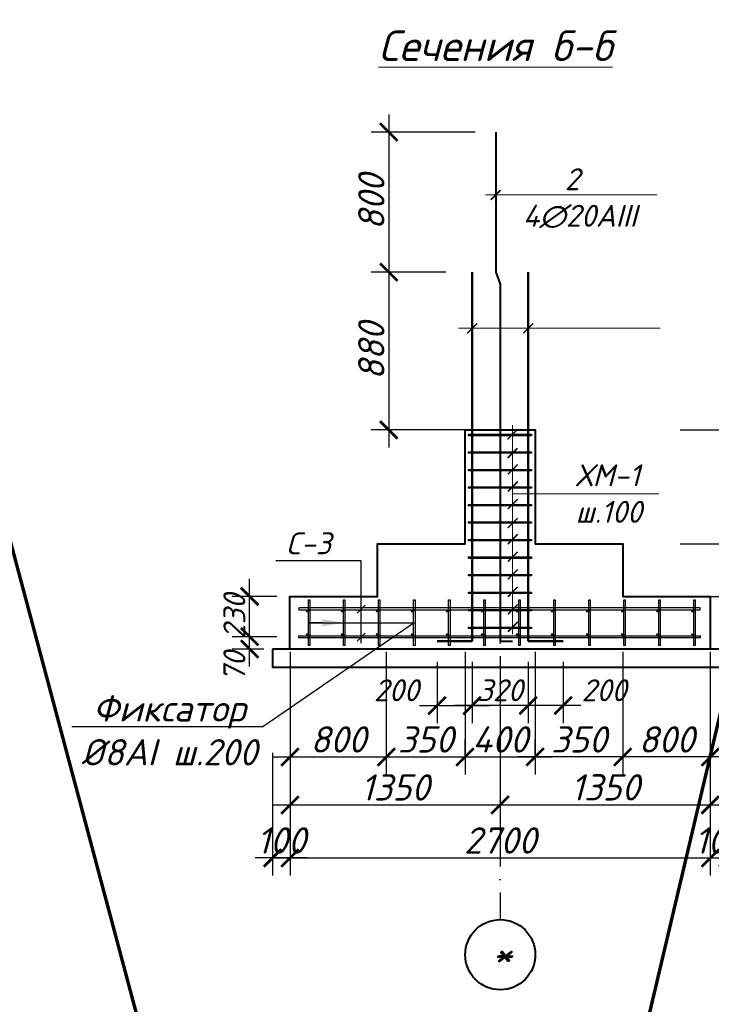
# Model space of a CAD drawing. Header units: millimetres. Extents: x 2063114 to 14983986, y -126020516 to 213791.
# Tile 621 of 656: x 2344225 to 2352123, y -48205 to -36969. Entities that reach past the tile are written whole.
import ezdxf
from ezdxf import colors
from ezdxf.entities.mleader import LeaderData, LeaderLine
from ezdxf.math import Vec2, Vec3

# ---------------------------------------------------------------- set-up
doc = ezdxf.new("R2010")
doc.units = ezdxf.units.MM
doc.linetypes.add('ACAD_ISO10W100', pattern=[18, 12, -3, 0, -3])
doc.layers.get('Defpoints').update_dxf_attribs({"color": 6, "lineweight": 35})
doc.layers.add('_0', color=7, linetype='Continuous', lineweight=20)
doc.layers.add('Размеры', color=28, linetype='Continuous')
doc.styles.add('GOST 2.304', font='isocpeur.ttf', dxfattribs={"oblique": 15})
doc.styles.add('V@ler@Live', font='isocpeui.ttf')
doc.dimstyles.new('Standard 2304', dxfattribs={"dimtxt": 250, "dimasz": 200, "dimexe": 200, "dimexo": 300, "dimgap": 50, "dimtad": 1, "dimdec": 0, "dimzin": 0, "dimdsep": 46, "dimtxsty": 'GOST 2.304', "dimblk": 'ARCHTICK', "dimcen": 10, "dimdle": 200, "dimclrd": 256, "dimclre": 256, "dimclrt": 256, "dimadec": 0, "dimazin": 0, "dimtfac": 1, "dimtdec": 0, "dimtofl": 0, "dimtmove": 0, "dimatfit": 3, "dimldrblk": 'ARCHTICK', "dimfxl": 1, "dimtolj": 1, "dimtzin": 0, "dimlwd": -1, "dimarcsym": 0})

# ---------------------------------------------------------------- blocks, each defined once
blk = doc.blocks.new('_ArchTick')
at = {"color": 0, "linetype": 'ByBlock', "const_width": 0.15}
blk.add_lwpolyline([(-0.5, -0.5), (0.5, 0.5)], dxfattribs=at)
blk = doc.blocks.new('*D3737')
at = {"layer": 'Defpoints', "color": 0, "transparency": 16777216}
for p in [(2348991, -43998), (2349391, -43998), (2349391, -44796)]:
    blk.add_point(p, dxfattribs=at)
at = {"layer": 'Размеры', "color": 5, "lineweight": -2, "transparency": 16777216}
for p, q in [((2348991, -44298), (2348991, -44996)), ((2349391, -44298), (2349391, -44996))]:
    blk.add_line(p, q, dxfattribs=at)
at = {"layer": 'Размеры', "color": 5, "transparency": 16777216}
blk.add_line((2348791, -44796), (2349591, -44796), dxfattribs=at)
at = {"layer": 'Размеры', "color": 5, "transparency": 16777216, "xscale": 200, "yscale": 200, "zscale": 200, "rotation": 180}
blk.add_blockref('_ArchTick', (2348991, -44796), dxfattribs=at)
at = {"layer": 'Размеры', "color": 5, "transparency": 16777216, "xscale": 200, "yscale": 200, "zscale": 200}
blk.add_blockref('_ArchTick', (2349391, -44796), dxfattribs=at)
at = {"layer": 'Размеры', "color": 5, "transparency": 16777216, "insert": (2348526, -44621), "char_height": 250, "attachment_point": 5, "style": 'GOST 2.304'}
blk.add_mtext('\\A1;200', dxfattribs=at)
blk = doc.blocks.new('*D3738')
at = {"layer": 'Defpoints', "color": 0, "transparency": 16777216}
for p in [(2349391, -44154), (2350031, -44154), (2349391, -44796)]:
    blk.add_point(p, dxfattribs=at)
at = {"layer": 'Размеры', "color": 5, "lineweight": -2, "transparency": 16777216}
for p, q in [((2349391, -44454), (2349391, -44996)), ((2350031, -44454), (2350031, -44996))]:
    blk.add_line(p, q, dxfattribs=at)
at = {"layer": 'Размеры', "color": 5, "transparency": 16777216}
blk.add_line((2350231, -44796), (2349191, -44796), dxfattribs=at)
at = {"layer": 'Размеры', "color": 5, "transparency": 16777216, "xscale": 200, "yscale": 200, "zscale": 200}
for p, rotation in [((2349391, -44796), 179.9988715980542), ((2350031, -44796), 359.9988715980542)]:
    blk.add_blockref('_ArchTick', p, dxfattribs=dict(at, rotation=rotation))
at = {"layer": 'Размеры', "color": 5, "transparency": 16777216, "insert": (2349711, -44621), "char_height": 250, "attachment_point": 5, "rotation": 359.9989, "style": 'GOST 2.304'}
blk.add_mtext('\\A1;320', dxfattribs=at)
blk = doc.blocks.new('*D3756')
at = {"layer": 'Defpoints', "color": 0, "transparency": 16777216}
for p in [(2347312, -43563), (2348411, -43563), (2348411, -45382)]:
    blk.add_point(p, dxfattribs=at)
at = {"layer": 'Размеры', "color": 5, "lineweight": -2, "transparency": 16777216}
for p, q in [((2347312, -44182), (2347312, -45582)), ((2348411, -44182), (2348411, -45582))]:
    blk.add_line(p, q, dxfattribs=at)
at = {"layer": 'Размеры', "color": 5, "transparency": 16777216}
blk.add_line((2347112, -45382), (2348611, -45382), dxfattribs=at)
at = {"layer": 'Размеры', "color": 5, "transparency": 16777216, "xscale": 200, "yscale": 200, "zscale": 200, "rotation": 180}
blk.add_blockref('_ArchTick', (2347312, -45382), dxfattribs=at)
at = {"layer": 'Размеры', "color": 5, "transparency": 16777216, "xscale": 200, "yscale": 200, "zscale": 200}
blk.add_blockref('_ArchTick', (2348411, -45382), dxfattribs=at)
at = {"layer": 'Размеры', "color": 5, "transparency": 16777216, "insert": (2347862, -45182), "char_height": 300, "attachment_point": 5, "style": 'GOST 2.304'}
blk.add_mtext('\\A1;800', dxfattribs=at)
blk = doc.blocks.new('*D3739')
at = {"layer": 'Defpoints', "color": 0, "transparency": 16777216}
for p in [(2348411, -43563), (2349311, -43563), (2349311, -45382)]:
    blk.add_point(p, dxfattribs=at)
at = {"layer": 'Размеры', "color": 5, "lineweight": -2, "transparency": 16777216}
for p, q in [((2348411, -44182), (2348411, -45582)), ((2349311, -44182), (2349311, -45582))]:
    blk.add_line(p, q, dxfattribs=at)
at = {"layer": 'Размеры', "color": 5, "transparency": 16777216}
blk.add_line((2348211, -45382), (2349511, -45382), dxfattribs=at)
at = {"layer": 'Размеры', "color": 5, "transparency": 16777216, "xscale": 200, "yscale": 200, "zscale": 200, "rotation": 180}
blk.add_blockref('_ArchTick', (2348411, -45382), dxfattribs=at)
at = {"layer": 'Размеры', "color": 5, "transparency": 16777216, "xscale": 200, "yscale": 200, "zscale": 200}
blk.add_blockref('_ArchTick', (2349311, -45382), dxfattribs=at)
at = {"layer": 'Размеры', "color": 5, "transparency": 16777216, "insert": (2348861, -45182), "char_height": 300, "attachment_point": 5, "style": 'GOST 2.304'}
blk.add_mtext('\\A1;350', dxfattribs=at)
blk = doc.blocks.new('*D3757')
at = {"layer": 'Defpoints', "color": 0, "transparency": 16777216}
for p in [(2351111, -43563), (2352111, -43627), (2351111, -45382)]:
    blk.add_point(p, dxfattribs=at)
at = {"layer": 'Размеры', "color": 5, "lineweight": -2, "transparency": 16777216}
for p, q in [((2351111, -44182), (2351111, -45582)), ((2352111, -44182), (2352111, -45582))]:
    blk.add_line(p, q, dxfattribs=at)
at = {"layer": 'Размеры', "color": 5, "transparency": 16777216}
blk.add_line((2352311, -45382), (2350911, -45382), dxfattribs=at)
at = {"layer": 'Размеры', "color": 5, "transparency": 16777216, "xscale": 200, "yscale": 200, "zscale": 200, "rotation": 180}
blk.add_blockref('_ArchTick', (2351111, -45382), dxfattribs=at)
at = {"layer": 'Размеры', "color": 5, "transparency": 16777216, "xscale": 200, "yscale": 200, "zscale": 200}
blk.add_blockref('_ArchTick', (2352111, -45382), dxfattribs=at)
at = {"layer": 'Размеры', "color": 5, "transparency": 16777216, "insert": (2351611, -45182), "char_height": 300, "attachment_point": 5, "style": 'GOST 2.304'}
blk.add_mtext('\\A1;800', dxfattribs=at)
blk = doc.blocks.new('*D3758')
at = {"layer": 'Defpoints', "color": 0, "transparency": 16777216}
for p in [(2350111, -43563), (2351111, -45257), (2350111, -45382)]:
    blk.add_point(p, dxfattribs=at)
at = {"layer": 'Размеры', "color": 5, "lineweight": -2, "transparency": 16777216}
for p, q in [((2350111, -44182), (2350111, -45582)), ((2351111, -45382), (2351111, -45582))]:
    blk.add_line(p, q, dxfattribs=at)
at = {"layer": 'Размеры', "color": 5, "transparency": 16777216}
blk.add_line((2351311, -45382), (2349911, -45382), dxfattribs=at)
at = {"layer": 'Размеры', "color": 5, "transparency": 16777216, "xscale": 200, "yscale": 200, "zscale": 200, "rotation": 180}
blk.add_blockref('_ArchTick', (2350111, -45382), dxfattribs=at)
at = {"layer": 'Размеры', "color": 5, "transparency": 16777216, "xscale": 200, "yscale": 200, "zscale": 200}
blk.add_blockref('_ArchTick', (2351111, -45382), dxfattribs=at)
at = {"layer": 'Размеры', "color": 5, "transparency": 16777216, "insert": (2350611, -45182), "char_height": 300, "attachment_point": 5, "style": 'GOST 2.304'}
blk.add_mtext('\\A1;350', dxfattribs=at)
blk = doc.blocks.new('*D3740')
at = {"layer": 'Defpoints', "color": 0, "transparency": 16777216}
for p in [(2350111, -45382), (2349311, -45582), (2350111, -45582)]:
    blk.add_point(p, dxfattribs=at)
at = {"layer": 'Размеры', "color": 5, "lineweight": -2, "transparency": 16777216}
for p, q in [((2349311, -45382), (2349311, -45182)), ((2350111, -45382), (2350111, -45182))]:
    blk.add_line(p, q, dxfattribs=at)
at = {"layer": 'Размеры', "color": 5, "transparency": 16777216}
blk.add_line((2349111, -45382), (2350311, -45382), dxfattribs=at)
at = {"layer": 'Размеры', "color": 5, "transparency": 16777216, "xscale": 200, "yscale": 200, "zscale": 200, "rotation": 180}
blk.add_blockref('_ArchTick', (2349311, -45382), dxfattribs=at)
at = {"layer": 'Размеры', "color": 5, "transparency": 16777216, "xscale": 200, "yscale": 200, "zscale": 200}
blk.add_blockref('_ArchTick', (2350111, -45382), dxfattribs=at)
at = {"layer": 'Размеры', "color": 5, "transparency": 16777216, "insert": (2349711, -45182), "char_height": 300, "attachment_point": 5, "style": 'GOST 2.304'}
blk.add_mtext('\\A1;400', dxfattribs=at)
blk = doc.blocks.new('*D3741')
at = {"layer": 'Defpoints', "color": 0, "transparency": 16777216}
for p in [(2347312, -43942), (2349711, -43977), (2349711, -45930)]:
    blk.add_point(p, dxfattribs=at)
at = {"layer": 'Размеры', "color": 5, "lineweight": -2, "transparency": 16777216}
for p, q in [((2347312, -44730), (2347312, -46130)), ((2349711, -44730), (2349711, -46130))]:
    blk.add_line(p, q, dxfattribs=at)
at = {"layer": 'Размеры', "color": 5, "transparency": 16777216}
blk.add_line((2347112, -45930), (2349911, -45930), dxfattribs=at)
at = {"layer": 'Размеры', "color": 5, "transparency": 16777216, "xscale": 200, "yscale": 200, "zscale": 200, "rotation": 180}
blk.add_blockref('_ArchTick', (2347312, -45930), dxfattribs=at)
at = {"layer": 'Размеры', "color": 5, "transparency": 16777216, "xscale": 200, "yscale": 200, "zscale": 200}
blk.add_blockref('_ArchTick', (2349711, -45930), dxfattribs=at)
at = {"layer": 'Размеры', "color": 5, "transparency": 16777216, "insert": (2348511, -45730), "char_height": 300, "attachment_point": 5, "style": 'GOST 2.304'}
blk.add_mtext('\\A1;1350', dxfattribs=at)
blk = doc.blocks.new('*D3742')
at = {"layer": 'Defpoints', "color": 0, "transparency": 16777216}
for p in [(2349711, -43939), (2352111, -43939), (2352111, -45929)]:
    blk.add_point(p, dxfattribs=at)
at = {"layer": 'Размеры', "color": 5, "lineweight": -2, "transparency": 16777216}
for p, q in [((2349711, -44729), (2349711, -46129)), ((2352111, -44729), (2352111, -46129))]:
    blk.add_line(p, q, dxfattribs=at)
at = {"layer": 'Размеры', "color": 5, "transparency": 16777216}
blk.add_line((2349511, -45929), (2352311, -45929), dxfattribs=at)
at = {"layer": 'Размеры', "color": 5, "transparency": 16777216, "xscale": 200, "yscale": 200, "zscale": 200, "rotation": 180}
blk.add_blockref('_ArchTick', (2349711, -45929), dxfattribs=at)
at = {"layer": 'Размеры', "color": 5, "transparency": 16777216, "xscale": 200, "yscale": 200, "zscale": 200}
blk.add_blockref('_ArchTick', (2352111, -45929), dxfattribs=at)
at = {"layer": 'Размеры', "color": 5, "transparency": 16777216, "insert": (2350911, -45729), "char_height": 300, "attachment_point": 5, "style": 'GOST 2.304'}
blk.add_mtext('\\A1;1350', dxfattribs=at)
blk = doc.blocks.new('*D3743')
at = {"layer": 'Defpoints', "color": 0, "transparency": 16777216}
for p in [(2347112, -44731), (2347312, -44731), (2347112, -46535)]:
    blk.add_point(p, dxfattribs=at)
at = {"layer": 'Размеры', "color": 5, "lineweight": -2, "transparency": 16777216}
for p, q in [((2347112, -45335), (2347112, -46735)), ((2347312, -45335), (2347312, -46735))]:
    blk.add_line(p, q, dxfattribs=at)
at = {"layer": 'Размеры', "color": 5, "transparency": 16777216}
blk.add_line((2347512, -46535), (2346912, -46535), dxfattribs=at)
at = {"layer": 'Размеры', "color": 5, "transparency": 16777216, "xscale": 200, "yscale": 200, "zscale": 200, "rotation": 180}
blk.add_blockref('_ArchTick', (2347112, -46535), dxfattribs=at)
at = {"layer": 'Размеры', "color": 5, "transparency": 16777216, "xscale": 200, "yscale": 200, "zscale": 200}
blk.add_blockref('_ArchTick', (2347312, -46535), dxfattribs=at)
at = {"layer": 'Размеры', "color": 5, "transparency": 16777216, "insert": (2347212, -46335), "char_height": 300, "attachment_point": 5, "style": 'GOST 2.304'}
blk.add_mtext('\\A1;100', dxfattribs=at)
blk = doc.blocks.new('*D3744')
at = {"layer": 'Defpoints', "color": 0, "transparency": 16777216}
for p in [(2352111, -44731), (2352311, -44731), (2352311, -46535)]:
    blk.add_point(p, dxfattribs=at)
at = {"layer": 'Размеры', "color": 5, "lineweight": -2, "transparency": 16777216}
for p, q in [((2352111, -45335), (2352111, -46735)), ((2352311, -45335), (2352311, -46735))]:
    blk.add_line(p, q, dxfattribs=at)
at = {"layer": 'Размеры', "color": 5, "transparency": 16777216}
blk.add_line((2351911, -46535), (2352511, -46535), dxfattribs=at)
at = {"layer": 'Размеры', "color": 5, "transparency": 16777216, "xscale": 200, "yscale": 200, "zscale": 200, "rotation": 180}
blk.add_blockref('_ArchTick', (2352111, -46535), dxfattribs=at)
at = {"layer": 'Размеры', "color": 5, "transparency": 16777216, "xscale": 200, "yscale": 200, "zscale": 200}
blk.add_blockref('_ArchTick', (2352311, -46535), dxfattribs=at)
at = {"layer": 'Размеры', "color": 5, "transparency": 16777216, "insert": (2352211, -46335), "char_height": 300, "attachment_point": 5, "style": 'GOST 2.304'}
blk.add_mtext('\\A1;100', dxfattribs=at)
blk = doc.blocks.new('*D3745')
at = {"layer": 'Defpoints', "color": 0, "transparency": 16777216}
for p in [(2352111, -46155), (2347312, -46410), (2352111, -46535)]:
    blk.add_point(p, dxfattribs=at)
at = {"layer": 'Размеры', "color": 5, "lineweight": -2, "transparency": 16777216}
for p, q in [((2352111, -46455), (2352111, -46735)), ((2347312, -46535), (2347312, -46735))]:
    blk.add_line(p, q, dxfattribs=at)
at = {"layer": 'Размеры', "color": 5, "transparency": 16777216}
blk.add_line((2347112, -46535), (2352311, -46535), dxfattribs=at)
at = {"layer": 'Размеры', "color": 5, "transparency": 16777216, "xscale": 200, "yscale": 200, "zscale": 200, "rotation": 180}
blk.add_blockref('_ArchTick', (2347312, -46535), dxfattribs=at)
at = {"layer": 'Размеры', "color": 5, "transparency": 16777216, "xscale": 200, "yscale": 200, "zscale": 200}
blk.add_blockref('_ArchTick', (2352111, -46535), dxfattribs=at)
at = {"layer": 'Размеры', "color": 5, "transparency": 16777216, "insert": (2349711, -46335), "char_height": 300, "attachment_point": 5, "style": 'GOST 2.304'}
blk.add_mtext('\\A1;2700', dxfattribs=at)
blk = doc.blocks.new('*D3746')
at = {"layer": 'Defpoints', "color": 0, "transparency": 16777216}
for p in [(2346851, -44011), (2347412, -44011), (2347312, -44151)]:
    blk.add_point(p, dxfattribs=at)
at = {"layer": 'Размеры', "color": 5, "transparency": 16777216}
blk.add_line((2346851, -44351), (2346851, -43811), dxfattribs=at)
at = {"layer": 'Размеры', "color": 5, "lineweight": -2, "transparency": 16777216}
for p, q in [((2347112, -44011), (2346651, -44011)), ((2347012, -44151), (2346651, -44151))]:
    blk.add_line(p, q, dxfattribs=at)
at = {"layer": 'Размеры', "color": 5, "transparency": 16777216, "xscale": 200, "yscale": 200, "zscale": 200}
for p, rotation in [((2346851, -44011), 90), ((2346851, -44151), 270)]:
    blk.add_blockref('_ArchTick', p, dxfattribs=dict(at, rotation=rotation))
at = {"layer": 'Размеры', "color": 5, "transparency": 16777216, "insert": (2346676, -44351), "char_height": 250, "attachment_point": 5, "rotation": 90, "style": 'GOST 2.304'}
blk.add_mtext('\\A1;70', dxfattribs=at)
blk = doc.blocks.new('*D3747')
at = {"layer": 'Defpoints', "color": 0, "transparency": 16777216}
for p in [(2346851, -43551), (2347462, -43551), (2347462, -44011)]:
    blk.add_point(p, dxfattribs=at)
at = {"layer": 'Размеры', "color": 5, "transparency": 16777216}
blk.add_line((2346851, -44211), (2346851, -43351), dxfattribs=at)
at = {"layer": 'Размеры', "color": 5, "lineweight": -2, "transparency": 16777216}
for p, q in [((2347162, -43551), (2346651, -43551)), ((2347162, -44011), (2346651, -44011))]:
    blk.add_line(p, q, dxfattribs=at)
at = {"layer": 'Размеры', "color": 5, "transparency": 16777216, "xscale": 200, "yscale": 200, "zscale": 200}
for p, rotation in [((2346851, -43551), 90), ((2346851, -44011), 270)]:
    blk.add_blockref('_ArchTick', p, dxfattribs=dict(at, rotation=rotation))
at = {"layer": 'Размеры', "color": 5, "transparency": 16777216, "insert": (2346676, -43781), "char_height": 250, "attachment_point": 5, "rotation": 90, "style": 'GOST 2.304'}
blk.add_mtext('\\A1;230', dxfattribs=at)
blk = doc.blocks.new('*D3748')
at = {"layer": 'Defpoints', "color": 0, "transparency": 16777216}
for p in [(2349391, -39851), (2348440, -41651), (2349886, -41651)]:
    blk.add_point(p, dxfattribs=at)
at = {"layer": 'Размеры', "color": 5, "transparency": 16777216}
blk.add_line((2348440, -39651), (2348440, -41851), dxfattribs=at)
at = {"layer": 'Размеры', "color": 5, "lineweight": -2, "transparency": 16777216}
for p, q in [((2349091, -39851), (2348240, -39851)), ((2349586, -41651), (2348240, -41651))]:
    blk.add_line(p, q, dxfattribs=at)
at = {"layer": 'Размеры', "color": 5, "transparency": 16777216, "xscale": 200, "yscale": 200, "zscale": 200}
for p, rotation in [((2348440, -39851), 90), ((2348440, -41651), 270)]:
    blk.add_blockref('_ArchTick', p, dxfattribs=dict(at, rotation=rotation))
at = {"layer": 'Размеры', "color": 5, "transparency": 16777216, "insert": (2348240, -40751), "char_height": 300, "attachment_point": 5, "rotation": 90, "style": 'GOST 2.304'}
blk.add_mtext('\\A1;880', dxfattribs=at)
blk = doc.blocks.new('*D3749')
at = {"layer": 'Defpoints', "color": 0, "transparency": 16777216}
for p in [(2349727, -38251), (2348440, -39851), (2349391, -39851)]:
    blk.add_point(p, dxfattribs=at)
at = {"layer": 'Размеры', "color": 5, "transparency": 16777216}
blk.add_line((2348440, -38051), (2348440, -40051), dxfattribs=at)
at = {"layer": 'Размеры', "color": 5, "lineweight": -2, "transparency": 16777216}
for p, q in [((2349427, -38251), (2348240, -38251)), ((2349091, -39851), (2348240, -39851))]:
    blk.add_line(p, q, dxfattribs=at)
at = {"layer": 'Размеры', "color": 5, "transparency": 16777216, "xscale": 200, "yscale": 200, "zscale": 200}
for p, rotation in [((2348440, -38251), 90), ((2348440, -39851), 270)]:
    blk.add_blockref('_ArchTick', p, dxfattribs=dict(at, rotation=rotation))
at = {"layer": 'Размеры', "color": 5, "transparency": 16777216, "insert": (2348240, -39051), "char_height": 300, "attachment_point": 5, "rotation": 90, "style": 'GOST 2.304'}
blk.add_mtext('\\A1;800', dxfattribs=at)
blk = doc.blocks.new('*D3750')
at = {"layer": 'Defpoints', "color": 0, "transparency": 16777216}
for p in [(2350855, -41651), (2353462, -44151), (2353662, -44151)]:
    blk.add_point(p, dxfattribs=at)
at = {"layer": 'Размеры', "color": 5, "transparency": 16777216}
blk.add_line((2353662, -41451), (2353662, -44351), dxfattribs=at)
at = {"layer": 'Размеры', "color": 5, "lineweight": -2, "transparency": 16777216}
for p, q in [((2352462, -41651), (2353862, -41651)), ((2353662, -44151), (2353862, -44151))]:
    blk.add_line(p, q, dxfattribs=at)
at = {"layer": 'Размеры', "color": 5, "transparency": 16777216, "xscale": 200, "yscale": 200, "zscale": 200}
for p, rotation in [((2353662, -41651), 90), ((2353662, -44151), 270)]:
    blk.add_blockref('_ArchTick', p, dxfattribs=dict(at, rotation=rotation))
at = {"layer": 'Размеры', "color": 5, "transparency": 16777216, "insert": (2353462, -42901), "char_height": 300, "attachment_point": 5, "rotation": 90, "style": 'GOST 2.304'}
blk.add_mtext('\\A1;1250', dxfattribs=at)
blk = doc.blocks.new('*D3752')
at = {"layer": 'Defpoints', "color": 0, "transparency": 16777216}
for p in [(2351340, -42951), (2351340, -43551), (2352966, -43551)]:
    blk.add_point(p, dxfattribs=at)
at = {"layer": 'Размеры', "color": 5, "transparency": 16777216}
blk.add_line((2352966, -42751), (2352966, -43751), dxfattribs=at)
at = {"layer": 'Размеры', "color": 5, "lineweight": -2, "transparency": 16777216}
for p, q in [((2351766, -42951), (2353166, -42951)), ((2351766, -43551), (2353166, -43551))]:
    blk.add_line(p, q, dxfattribs=at)
at = {"layer": 'Размеры', "color": 5, "transparency": 16777216, "xscale": 200, "yscale": 200, "zscale": 200}
for p, rotation in [((2352966, -42951), 90), ((2352966, -43551), 270)]:
    blk.add_blockref('_ArchTick', p, dxfattribs=dict(at, rotation=rotation))
at = {"layer": 'Размеры', "color": 5, "transparency": 16777216, "insert": (2352766, -43251), "char_height": 300, "attachment_point": 5, "rotation": 90, "style": 'GOST 2.304'}
blk.add_mtext('\\A1;300', dxfattribs=at)
blk = doc.blocks.new('*D3753')
at = {"layer": 'Defpoints', "color": 0, "transparency": 16777216}
for p in [(2350439, -41651), (2352966, -41651), (2350611, -42951)]:
    blk.add_point(p, dxfattribs=at)
at = {"layer": 'Размеры', "color": 5, "transparency": 16777216}
blk.add_line((2352966, -43151), (2352966, -41451), dxfattribs=at)
at = {"layer": 'Размеры', "color": 5, "lineweight": -2, "transparency": 16777216}
for p, q in [((2351766, -41651), (2353166, -41651)), ((2351766, -42951), (2353166, -42951))]:
    blk.add_line(p, q, dxfattribs=at)
at = {"layer": 'Размеры', "color": 5, "transparency": 16777216, "xscale": 200, "yscale": 200, "zscale": 200}
for p, rotation in [((2352966, -41651), 90), ((2352966, -42951), 270)]:
    blk.add_blockref('_ArchTick', p, dxfattribs=dict(at, rotation=rotation))
at = {"layer": 'Размеры', "color": 5, "transparency": 16777216, "insert": (2352766, -42301), "char_height": 300, "attachment_point": 5, "rotation": 90, "style": 'GOST 2.304'}
blk.add_mtext('\\A1;650', dxfattribs=at)
blk = doc.blocks.new('*D3754')
at = {"layer": 'Defpoints', "color": 0, "transparency": 16777216}
for p in [(2351340, -43551), (2351340, -44151), (2352967, -44151)]:
    blk.add_point(p, dxfattribs=at)
at = {"layer": 'Размеры', "color": 5, "transparency": 16777216}
blk.add_line((2352967, -43351), (2352967, -44351), dxfattribs=at)
at = {"layer": 'Размеры', "color": 5, "lineweight": -2, "transparency": 16777216}
for p, q in [((2351767, -43551), (2353167, -43551)), ((2351767, -44151), (2353167, -44151))]:
    blk.add_line(p, q, dxfattribs=at)
at = {"layer": 'Размеры', "color": 5, "transparency": 16777216, "xscale": 200, "yscale": 200, "zscale": 200}
for p, rotation in [((2352967, -43551), 90), ((2352967, -44151), 270)]:
    blk.add_blockref('_ArchTick', p, dxfattribs=dict(at, rotation=rotation))
at = {"layer": 'Размеры', "color": 5, "transparency": 16777216, "insert": (2352767, -43851), "char_height": 300, "attachment_point": 5, "rotation": 90, "style": 'GOST 2.304'}
blk.add_mtext('\\A1;300', dxfattribs=at)
blk = doc.blocks.new('*D3755')
at = {"layer": 'Defpoints', "color": 0, "transparency": 16777216}
for p in [(2350031, -43998), (2350431, -43998), (2350031, -44796)]:
    blk.add_point(p, dxfattribs=at)
at = {"layer": 'Размеры', "color": 5, "lineweight": -2, "transparency": 16777216}
for p, q in [((2350031, -44298), (2350031, -44996)), ((2350431, -44298), (2350431, -44996))]:
    blk.add_line(p, q, dxfattribs=at)
at = {"layer": 'Размеры', "color": 5, "transparency": 16777216}
blk.add_line((2350631, -44796), (2349831, -44796), dxfattribs=at)
at = {"layer": 'Размеры', "color": 5, "transparency": 16777216, "xscale": 200, "yscale": 200, "zscale": 200, "rotation": 180}
blk.add_blockref('_ArchTick', (2350031, -44796), dxfattribs=at)
at = {"layer": 'Размеры', "color": 5, "transparency": 16777216, "xscale": 200, "yscale": 200, "zscale": 200}
blk.add_blockref('_ArchTick', (2350431, -44796), dxfattribs=at)
at = {"layer": 'Размеры', "color": 5, "transparency": 16777216, "insert": (2350897, -44621), "char_height": 250, "attachment_point": 5, "style": 'GOST 2.304'}
blk.add_mtext('\\A1;200', dxfattribs=at)

msp = doc.modelspace()

# ---------------------------------------------------------------- hatches: boundary and pattern name
h = msp.add_hatch(color=256)
h.dxf.hatch_style = 1
h.paths.add_polyline_path([(2347499.17744, -43716.09819, -1), (2347523.17744, -43716.09819, -1)])
h = msp.add_hatch(color=256)
h.dxf.hatch_style = 1
h.paths.add_polyline_path([(2347899.17744, -43716.09819, -1), (2347923.17744, -43716.09819, -1)])
h = msp.add_hatch(color=256)
h.dxf.hatch_style = 1
h.paths.add_polyline_path([(2348299.17744, -43716.09819, -1), (2348323.17744, -43716.09819, -1)])
h = msp.add_hatch(color=256)
h.dxf.hatch_style = 1
h.paths.add_polyline_path([(2348699.17744, -43716.09819, -1), (2348723.17744, -43716.09819, -1)])
h = msp.add_hatch(color=256)
h.dxf.hatch_style = 1
h.paths.add_polyline_path([(2349099.17744, -43716.09819, -1), (2349123.17744, -43716.09819, -1)])
h = msp.add_hatch(color=256)
h.dxf.hatch_style = 1
h.paths.add_polyline_path([(2349499.17744, -43716.09819, -1), (2349523.17744, -43716.09819, -1)])
h = msp.add_hatch(color=256)
h.dxf.hatch_style = 1
h.paths.add_polyline_path([(2349899.17744, -43716.09819, -1), (2349923.17744, -43716.09819, -1)])
h = msp.add_hatch(color=256)
h.dxf.hatch_style = 1
h.paths.add_polyline_path([(2350299.17744, -43716.09819, -1), (2350323.17744, -43716.09819, -1)])
h = msp.add_hatch(color=256)
h.dxf.hatch_style = 1
h.paths.add_polyline_path([(2350699.17744, -43716.09819, -1), (2350723.17744, -43716.09819, -1)])
h = msp.add_hatch(color=256)
h.dxf.hatch_style = 1
h.paths.add_polyline_path([(2351099.17744, -43716.09819, -1), (2351123.17744, -43716.09819, -1)])
h = msp.add_hatch(color=256)
h.dxf.hatch_style = 1
h.paths.add_polyline_path([(2351499.17744, -43716.09819, -1), (2351523.17744, -43716.09819, -1)])
h = msp.add_hatch(color=256)
h.dxf.hatch_style = 1
h.paths.add_polyline_path([(2351899.17744, -43716.09819, -1), (2351923.17744, -43716.09819, -1)])
h = msp.add_hatch(color=256)
h.dxf.hatch_style = 1
h.paths.add_polyline_path([(2347499.17744, -43985.96438, 1), (2347523.17744, -43985.96438, 1)])
h = msp.add_hatch(color=256)
h.dxf.hatch_style = 1
h.paths.add_polyline_path([(2347899.17744, -43985.96438, 1), (2347923.17744, -43985.96438, 1)])
h = msp.add_hatch(color=256)
h.dxf.hatch_style = 1
h.paths.add_polyline_path([(2348299.17744, -43985.96438, 1), (2348323.17744, -43985.96438, 1)])
h = msp.add_hatch(color=256)
h.dxf.hatch_style = 1
h.paths.add_polyline_path([(2348699.17744, -43985.96438, 1), (2348723.17744, -43985.96438, 1)])
h = msp.add_hatch(color=256)
h.dxf.hatch_style = 1
h.paths.add_polyline_path([(2349099.17744, -43985.96438, 1), (2349123.17744, -43985.96438, 1)])
h = msp.add_hatch(color=256)
h.dxf.hatch_style = 1
h.paths.add_polyline_path([(2349499.17744, -43985.96438, 1), (2349523.17744, -43985.96438, 1)])
h = msp.add_hatch(color=256)
h.dxf.hatch_style = 1
h.paths.add_polyline_path([(2349899.17744, -43985.96438, 1), (2349923.17744, -43985.96438, 1)])
h = msp.add_hatch(color=256)
h.dxf.hatch_style = 1
h.paths.add_polyline_path([(2350299.17744, -43985.96438, 1), (2350323.17744, -43985.96438, 1)])
h = msp.add_hatch(color=256)
h.dxf.hatch_style = 1
h.paths.add_polyline_path([(2350699.17744, -43985.96438, 1), (2350723.17744, -43985.96438, 1)])
h = msp.add_hatch(color=256)
h.dxf.hatch_style = 1
h.paths.add_polyline_path([(2351099.17744, -43985.96438, 1), (2351123.17744, -43985.96438, 1)])
h = msp.add_hatch(color=256)
h.dxf.hatch_style = 1
h.paths.add_polyline_path([(2351499.17744, -43985.96438, 1), (2351523.17744, -43985.96438, 1)])
h = msp.add_hatch(color=256)
h.dxf.hatch_style = 1
h.paths.add_polyline_path([(2351899.17744, -43985.96438, 1), (2351923.17744, -43985.96438, 1)])

# ---------------------------------------------------------------- linework, layer by layer
at = {"color": 7, "lineweight": 15, "ltscale": 2}
for p, q in [((2349542.56936, -38969.10594), (2351499.37523, -38969.10594)), ((2349234.64966, -40490.61411), (2351537.433, -40490.61411)), ((2349851.88911, -43981.6525), (2349851.88911, -41594.2378)), ((2349851.88911, -42378.35766), (2351524.92985, -42378.35766))]:
    msp.add_line(p, q, dxfattribs=at)
at = {"color": 5, "lineweight": 50}
for p, q in [((2349391.09087, -44061.11587), (2349391.09087, -39850.95577)), ((2350031.09087, -44061.11587), (2350031.09087, -39850.95577)), ((2349391.09087, -44061.11587), (2348991.09087, -44061.11587)), ((2350031.09087, -44061.11587), (2350431.09087, -44061.11587))]:
    msp.add_line(p, q, dxfattribs=at)
at = {"color": 1, "linetype": 'ACAD_ISO10W100', "ltscale": 50}
msp.add_line((2349711.13721, -41529.93922), (2349711.09373, -47238.6479), dxfattribs=at)
for p, q in [((2348124.70759, -43145.13453), (2347149.72756, -43145.13453)), ((2348124.70759, -44084.79166), (2348124.70759, -43145.13453))]:
    msp.add_line(p, q)
at = {"color": 7, "lineweight": 30}
msp.add_line((2347511.55425, -44151.11587), (2351411.37153, -44151.11587), dxfattribs=at)
at = {"color": 1, "linetype": 'ByBlock', "lineweight": 40, "ltscale": 100}
msp.add_lwpolyline([(2349661.14582, -38250.95471), (2349661.14582, -39850.95471), (2349711.14582, -39988.32858), (2349711.12035, -44061.11481), (2349851.14582, -44061.11481)], dxfattribs=at)
at = {"color": 7, "lineweight": 40}
for points in [[(2347311.55425, -44151.11587), (2347311.55425, -43551.11587), (2348311.4581, -43551.11587), (2348311.4581, -42950.95577), (2349311.09087, -42950.95577), (2349311.09087, -41650.95577), (2350111.09087, -41650.95577), (2350111.09087, -42950.95577), (2351111.24691, -42950.95577), (2351111.24691, -43550.9467), (2352111.24691, -43550.9467), (2352111.24691, -44151.11587)], [(2347111.55425, -44151.11587), (2347111.55425, -44356.1068), (2352311.24691, -44356.1068), (2352311.24691, -44151.11587), (2347111.55425, -44151.11587)]]:
    msp.add_lwpolyline(points, dxfattribs=at)
for points in [[(2350071.09087, -41700.11587), (2350071.09087, -41716.11587), (2349351.09087, -41716.11587), (2349351.09087, -41700.11587)], [(2350071.09087, -41900.11587), (2350071.09087, -41916.11587), (2349351.09087, -41916.11587), (2349351.09087, -41900.11587)], [(2350071.09087, -42100.11587), (2350071.09087, -42116.11587), (2349351.09087, -42116.11587), (2349351.09087, -42100.11587)], [(2350071.09087, -42300.11587), (2350071.09087, -42316.11587), (2349351.09087, -42316.11587), (2349351.09087, -42300.11587)], [(2350071.09087, -42500.11587), (2350071.09087, -42516.11587), (2349351.09087, -42516.11587), (2349351.09087, -42500.11587)], [(2350071.09087, -42700.11587), (2350071.09087, -42716.11587), (2349351.09087, -42716.11587), (2349351.09087, -42700.11587)], [(2350071.09087, -42900.11587), (2350071.09087, -42916.11587), (2349351.09087, -42916.11587), (2349351.09087, -42900.11587)], [(2350071.09087, -43100.11587), (2350071.09087, -43116.11587), (2349351.09087, -43116.11587), (2349351.09087, -43100.11587)], [(2350071.09087, -43300.11587), (2350071.09087, -43316.11587), (2349351.09087, -43316.11587), (2349351.09087, -43300.11587)], [(2347523.17744, -43591.03129), (2347539.17744, -43591.03129), (2347539.17744, -44111.03129), (2347523.17744, -44111.03129)], [(2347923.17744, -43591.03129), (2347939.17744, -43591.03129), (2347939.17744, -44111.03129), (2347923.17744, -44111.03129)], [(2348323.17744, -43591.03129), (2348339.17744, -43591.03129), (2348339.17744, -44111.03129), (2348323.17744, -44111.03129)], [(2348723.17744, -43591.03129), (2348739.17744, -43591.03129), (2348739.17744, -44111.03129), (2348723.17744, -44111.03129)], [(2349123.17744, -43591.03129), (2349139.17744, -43591.03129), (2349139.17744, -44111.03129), (2349123.17744, -44111.03129)], [(2350071.09087, -43500.11587), (2350071.09087, -43516.11587), (2349351.09087, -43516.11587), (2349351.09087, -43500.11587)], [(2349523.17744, -43591.03129), (2349539.17744, -43591.03129), (2349539.17744, -44111.03129), (2349523.17744, -44111.03129)], [(2349923.17744, -43591.03129), (2349939.17744, -43591.03129), (2349939.17744, -44111.03129), (2349923.17744, -44111.03129)], [(2350323.17744, -43591.03129), (2350339.17744, -43591.03129), (2350339.17744, -44111.03129), (2350323.17744, -44111.03129)], [(2350323.17744, -43591.03129), (2350339.17744, -43591.03129), (2350339.17744, -44111.03129), (2350323.17744, -44111.03129)], [(2350723.17744, -43591.03129), (2350739.17744, -43591.03129), (2350739.17744, -44111.03129), (2350723.17744, -44111.03129)], [(2351123.17744, -43591.03129), (2351139.17744, -43591.03129), (2351139.17744, -44111.03129), (2351123.17744, -44111.03129)], [(2351523.17744, -43591.03129), (2351539.17744, -43591.03129), (2351539.17744, -44111.03129), (2351523.17744, -44111.03129)], [(2351923.17744, -43591.03129), (2351939.17744, -43591.03129), (2351939.17744, -44111.03129), (2351923.17744, -44111.03129)], [(2347412.49159, -43702.9467), (2351996.85044, -43702.9467), (2351996.85044, -43678.9467), (2347412.49159, -43678.9467)], [(2350071.09087, -43700.11587), (2350071.09087, -43716.11587), (2349351.09087, -43716.11587), (2349351.09087, -43700.11587)], [(2350071.09087, -43900.11587), (2350071.09087, -43916.11587), (2349351.09087, -43916.11587), (2349351.09087, -43900.11587)], [(2347412.49159, -43999.11587), (2351996.85044, -43999.11587), (2351996.85044, -44023.11587), (2347412.49159, -44023.11587)]]:
    msp.add_lwpolyline(points, close=True)
for centre in [(2347511.17744, -43716.09819), (2347911.17744, -43716.09819), (2348311.17744, -43716.09819), (2348711.17744, -43716.09819), (2349111.17744, -43716.09819), (2349511.17744, -43716.09819), (2349911.17744, -43716.09819), (2350311.17744, -43716.09819), (2350711.17744, -43716.09819), (2351111.17744, -43716.09819), (2351511.17744, -43716.09819), (2351911.17744, -43716.09819), (2347511.17744, -43985.96438), (2347911.17744, -43985.96438), (2348311.17744, -43985.96438), (2348711.17744, -43985.96438), (2349111.17744, -43985.96438), (2349511.17744, -43985.96438), (2349911.17744, -43985.96438), (2350311.17744, -43985.96438), (2350711.17744, -43985.96438), (2351111.17744, -43985.96438), (2351511.17744, -43985.96438), (2351911.17744, -43985.96438)]:
    msp.add_circle(centre, 12)
at = {"color": 0, "lineweight": 40}
msp.add_circle((2349712.84648, -47638.64406), 400, dxfattribs=at)
at = {"layer": '_0', "lineweight": 70}
for p, q in [((2317098.69554, -193908.61999), (2376498.69574, 58091.38001)), ((2317098.69585, 58091.38001), (2384498.69554, -193908.61999))]:
    msp.add_line(p, q, dxfattribs=at)

# ---------------------------------------------------------------- block references
at = {"color": 0, "lineweight": 15, "ltscale": 2, "xscale": -112.5, "yscale": 112.5, "zscale": 112.5, "rotation": 270}
for p in [(2349661.14582, -38969.10594), (2349391.09087, -40490.61411), (2350031.09087, -40490.61411)]:
    msp.add_blockref('_ArchTick', p, dxfattribs=at)
at = {"color": 5, "lineweight": 15, "ltscale": 2, "xscale": -112.5, "yscale": 112.5, "zscale": 112.5, "rotation": 270}
for p in [(2349851.88911, -41700.11587), (2349851.88911, -41916.11587), (2349855.59202, -42100.11587), (2349855.59202, -42296.41297), (2349855.59202, -42496.41297), (2349855.59202, -42712.41297), (2349855.59202, -42897.94636), (2349855.59202, -43097.94636), (2349855.59202, -43297.94636), (2349855.59202, -43497.94636), (2349855.59202, -43697.94636), (2349855.59202, -43897.94636)]:
    msp.add_blockref('_ArchTick', p, dxfattribs=at)
at = {"color": 7, "lineweight": 15, "ltscale": 2, "xscale": -93.75, "yscale": 93.75, "zscale": 93.75, "rotation": 270}
for p in [(2348124.70759, -43695.98761), (2348124.70759, -44014.43985)]:
    msp.add_blockref('_ArchTick', p, dxfattribs=at)

# ---------------------------------------------------------------- texts
at = {"lineweight": 15, "ltscale": 2, "char_height": 350, "width": 3773.8969083, "attachment_point": 1, "style": 'V@ler@Live'}
for insert in [(2323631.04776, -37091.1405), (2335800.27272, -37091.1405), (2347858.79877, -37091.1405)]:
    msp.add_mtext('\\pi463.225;{\\fISOCPEUR|b1|i1|c204|p34;\\LСечения б-б}', dxfattribs=dict(at, insert=insert))
at = {"color": 7, "lineweight": 15, "ltscale": 2, "insert": (2349970.63653, -38664.80664), "char_height": 250, "attachment_point": 1, "style": 'V@ler@Live'}
msp.add_mtext('{\\C256;   2\\P4∅20\\fISOCPEUR|b0|i1|c238|p34;AIII\\fISOCPEUR|b0|i1|c204|p34; }', dxfattribs=at)
at = {"color": 7, "lineweight": 15, "ltscale": 2, "insert": (2350572.67249, -42043.27863), "char_height": 250, "width": 1437.0014333, "attachment_point": 1, "style": 'V@ler@Live'}
msp.add_mtext('{\\C256;ХМ\\fISOCPEUR|b0|i1|c238|p34;-\\fISOCPEUR|b0|i1|c204|p34;1\\fISOCPEUR|b0|i1|c238|p34; \\fISOCPEUR|b0|i1|c204|p34;\\Pш.100}', dxfattribs=at)
at = {"attachment_point": 5, "style": 'V@ler@Live'}
for s, insert, char_height in [('С-3', (2347524.19512, -42944.41371), 250), ('*', (2349732.59307, -47622.25268), 350)]:
    msp.add_mtext(s, dxfattribs=dict(at, insert=insert, char_height=char_height))

# ---------------------------------------------------------------- dimensions: what is measured, and where the dimension line sits
at = {"layer": 'Размеры', "color": 5}
for base, p1, p2, angle, text, picture, middle in [((2348440.0209, -39850.95577), (2349727.4264, -38250.95577), (2349391.09087, -39850.95577), 90, '800', '*D3749', (2348240.0209, -39050.95577)), ((2348440.0209, -41650.95577), (2349391.09087, -39850.95577), (2349886.24278, -41650.95577), 90, '880', '*D3748', (2348240.0209, -40750.95577)), ((2352965.85542, -41650.95577), (2350611.16889, -42950.95577), (2350439.49514, -41650.95577), 90, '650', '*D3753', (2352765.85542, -42300.95577)), ((2350110.8198, -45382.41154), (2351111.24691, -45257.41154), (2350110.8198, -43563.04803), 180, '350', '*D3758', (2350611.03335, -45182.41154)), ((2351111.24691, -45382.41154), (2352111.24691, -43626.82549), (2351111.24691, -43563.04803), 180, '800', '*D3757', (2351611.24691, -45182.41154))]:
    dim = msp.add_linear_dim(base=base, p1=p1, p2=p2, angle=angle, text=text, dimstyle='Standard 2304', override={"dimtxt": 300, "dimclrd": 5, "dimclre": 5, "dimclrt": 5, "dimtmove": 1, "dimfxl": 1200, "dimfxlon": 1}, dxfattribs=at)
    dim.commit()
    dim.dimension.update_dxf_attribs({"geometry": picture, "text_midpoint": middle})
for base, p1, p2, angle, text, override, picture, middle in [((2353662.3575, -44151.11587), (2350855.4227, -41650.95577), (2353462.3575, -44151.11587), 90, '1250', {"dimtxt": 300, "dimclrd": 5, "dimclre": 5, "dimclrt": 5, "dimtmove": 1, "dimfxl": 1200, "dimfxlon": 1}, '*D3750', (2353662.3575, -42901.03582)), ((2352965.85542, -43550.9467), (2351339.65117, -42950.95577), (2351339.65117, -43550.9467), 90, '300', {"dimtxt": 300, "dimclrd": 5, "dimclre": 5, "dimclrt": 5, "dimtmove": 1, "dimfxl": 1200, "dimfxlon": 1}, '*D3752', (2352965.85542, -43250.95124)), ((2346850.54944, -43551.11587), (2347462.49159, -44011.11587), (2347462.49159, -43551.11587), 90, '230', {"dimclrd": 5, "dimclre": 5, "dimclrt": 5, "dimtmove": 1, "dimfxl": 1200, "dimfxlon": 1}, '*D3747', (2346850.54944, -43781.11587)), ((2352967.10542, -44150.93762), (2351339.65117, -43550.9467), (2351339.65117, -44150.93762), 90, '300', {"dimtxt": 300, "dimclrd": 5, "dimclre": 5, "dimclrt": 5, "dimtmove": 1, "dimfxl": 1200, "dimfxlon": 1}, '*D3754', (2352967.10542, -43850.94216)), ((2346850.54944, -44011.11587), (2347311.55425, -44151.11587), (2347412.49159, -44011.11587), 90, '70', {"dimclrd": 5, "dimclre": 5, "dimclrt": 5, "dimtmove": 1, "dimfxl": 1200, "dimfxlon": 1}, '*D3746', (2346850.54944, -44351.11587)), ((2350031.13135, -44796.00853), (2350431.13135, -43998.14642), (2350031.13135, -43998.14642), 180, '200', {"dimclrd": 5, "dimclre": 5, "dimclrt": 5, "dimtmove": 1, "dimfxl": 1200, "dimfxlon": 1}, '*D3755', (2350896.66166, -44796.00853)), ((2349391.10223, -44796.00223), (2350031.11487, -44153.81918), (2349391.11487, -44153.80657), 179.998871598, '320', {"dimclrd": 5, "dimclre": 5, "dimclrt": 5, "dimtmove": 1, "dimfxl": 1200, "dimfxlon": 1}, '*D3738', (2349711.10223, -44796.00853)), ((2352311.24691, -46534.67304), (2352111.24691, -44730.92345), (2352311.24691, -44730.92345), 180, '100', {"dimtxt": 300, "dimclrd": 5, "dimclre": 5, "dimclrt": 5, "dimtmove": 1, "dimfxl": 1200, "dimfxlon": 1}, '*D3744', (2352211.24691, -46534.67304))]:
    dim = msp.add_linear_dim(base=base, p1=p1, p2=p2, angle=angle, text=text, dimstyle='Standard 2304', override=override, dxfattribs=at)
    dim.commit()
    dim.dimension.update_dxf_attribs({"geometry": picture, "text_midpoint": middle, "dimtype": 160})
for base, p1, p2, text, picture, middle in [((2348411.4581, -45382.41154), (2347311.55425, -43563.04803), (2348411.4581, -43563.04803), '800', '*D3756', (2347861.50618, -45182.41154)), ((2349311.36195, -45382.41154), (2348411.4581, -43563.04803), (2349311.36195, -43563.04803), '350', '*D3739', (2348861.41002, -45182.41154)), ((2349711.10352, -45929.68731), (2347311.55425, -43941.9278), (2349711.10352, -43976.78004), '1350', '*D3741', (2348511.32889, -45729.68731)), ((2352111.24691, -45929.39025), (2349711.40058, -43938.96132), (2352111.24691, -43938.96132), '1350', '*D3742', (2350911.32374, -45729.39025)), ((2350110.8198, -45382.41154), (2349311.36195, -45582.41154), (2350110.8198, -45582.41154), '400', '*D3740', (2349711.09087, -45182.41154)), ((2352111.24691, -46534.67304), (2347311.55425, -46409.67304), (2352111.24691, -46155.00988), '2700', '*D3745', (2349711.40058, -46334.67304))]:
    dim = msp.add_linear_dim(base=base, p1=p1, p2=p2, text=text, dimstyle='Standard 2304', override={"dimtxt": 300, "dimclrd": 5, "dimclre": 5, "dimclrt": 5, "dimtmove": 1, "dimfxl": 1200, "dimfxlon": 1}, dxfattribs=at)
    dim.commit()
    dim.dimension.update_dxf_attribs({"geometry": picture, "text_midpoint": middle})
for base, p1, p2, text, override, picture, middle in [((2349391.09087, -44796.00853), (2348991.09087, -43998.14642), (2349391.09087, -43998.14642), '200', {"dimclrd": 5, "dimclre": 5, "dimclrt": 5, "dimtmove": 1, "dimfxl": 1200, "dimfxlon": 1}, '*D3737', (2348525.56057, -44796.00853)), ((2347111.55425, -46534.67304), (2347311.55425, -44730.92345), (2347111.55425, -44730.92345), '100', {"dimtxt": 300, "dimclrd": 5, "dimclre": 5, "dimclrt": 5, "dimtmove": 1, "dimfxl": 1200, "dimfxlon": 1}, '*D3743', (2347211.55425, -46534.67304))]:
    dim = msp.add_linear_dim(base=base, p1=p1, p2=p2, text=text, dimstyle='Standard 2304', override=override, dxfattribs=at)
    dim.commit()
    dim.dimension.update_dxf_attribs({"geometry": picture, "text_midpoint": middle, "dimtype": 160})

# ---------------------------------------------------------------- leaders
at = {"color": 5, "ltscale": 100}
ml = msp.add_multileader_mtext('Standard', dxfattribs=at)
ml.set_content('Фиксатор\\P%%C8АI ш.200', color=5, style='V@ler@Live')
ml.set_leader_properties()
ml.build(insert=Vec2(0, 0))
ml.multileader.update_dxf_attribs({"text_left_attachment_type": 6, "text_right_attachment_type": 6, "arrow_head_size": 250})
ctx = ml.context
ctx.base_point, ctx.char_height, ctx.arrow_head_size, ctx.landing_gap_size, ctx.plane_origin = Vec3(2344873.15227, -45038.15768), 300, 250, 20, Vec3(2347916.98173, -45878.67935)
ctx.left_attachment, ctx.right_attachment, ctx.text_align_type = 6, 6, 1
notes = []
notes.append((ctx, [(0, (1, 1, 0), (2346999.56136, -45038.15768), (-1, 0), 8, [(2, [(2347931.17744, -43851.03129), (2347531.17744, -43851.03129), (2348731.17744, -43851.03129)], 0, [])])]))
ctx.mtext.insert, ctx.mtext.alignment, ctx.mtext.flow_direction = Vec3(2345932.35681, -44678.15768), 2, 5
for ctx, leaders in notes:
    for number, flags, end, landing, length, lines in leaders:
        leader = LeaderData()
        leader.index, (leader.has_last_leader_line, leader.has_dogleg_vector, leader.attachment_direction) = number, flags
        leader.last_leader_point, leader.dogleg_vector, leader.dogleg_length = Vec3(end), Vec3(landing), length
        for number, points, colour, breaks in lines:
            line = LeaderLine()
            line.index, line.vertices, line.color, line.breaks = number, Vec3.list(points), colors.encode_raw_color(colour), breaks
            leader.lines.append(line)
        ctx.leaders.append(leader)

doc.saveas('drawing.dxf')
